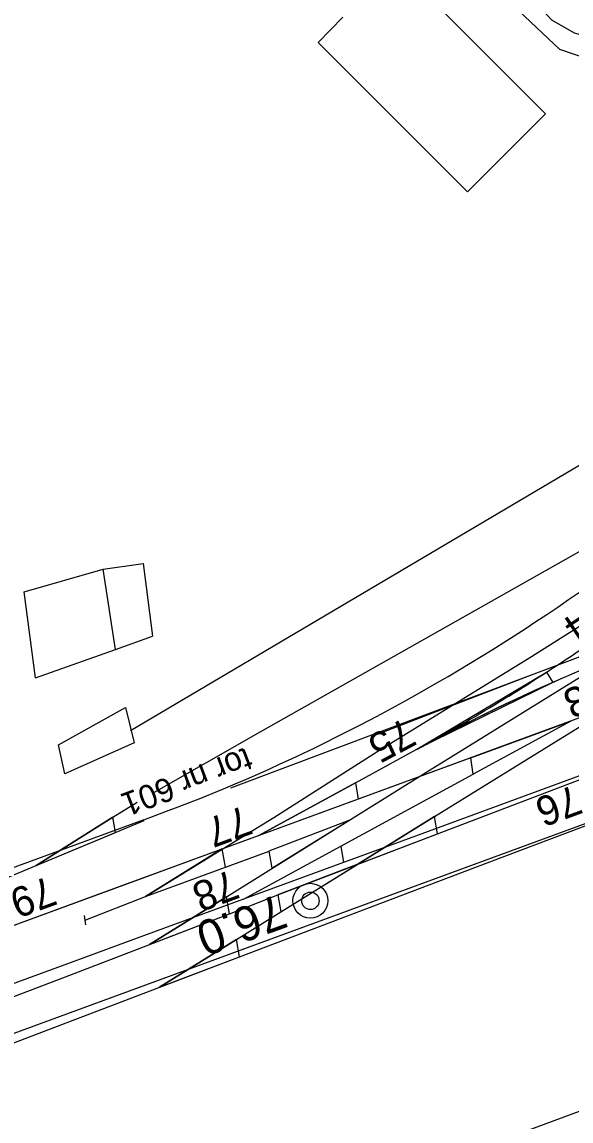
# Model space of a CAD drawing. Extents: x 6541740 to 6566395, y 5525066 to 5530361.
# Drawn here: x 6553757.6 to 6553785.3, y 5525290 to 5525345.4 of the extents above; entities that cross this region are included whole.
import ezdxf

# ---------------------------------------------------------------- set-up
doc = ezdxf.new("R2010")
doc.units = 0
for name, color, linetype in [('Domyślna', 7, 'Continuous'), ('ps_wymiarowanie', 7, 'Continuous'), ('TOR_PRZEK_P-komponent', 7, 'Continuous'), ('TOR_PS_OPIS_O-opisy odwodnienia', 7, 'Continuous'), ('TOR_PS_OPIS_T-ukresy', 7, 'Continuous'), ('TOR_PS_T-rowy otwarte nieumocnione', 7, 'Continuous'), ('TOR_PS_T-wypelnienia', 7, 'Continuous'), ('TOR_RAMKI-ramka+tabelka 1', 7, 'Continuous')]:
    doc.layers.add(name, color=color, linetype=linetype)

# ---------------------------------------------------------------- blocks, each defined once
blk = doc.blocks.new('POINT_DISPLAY')
at = {"layer": 'Domyślna'}
blk.add_line((0, 0), (0, 0), dxfattribs=at)
blk = doc.blocks.new('PR_3')
at = {"layer": 'Domyślna'}
blk.add_line((-0.5, 0), (0.5, 0), dxfattribs=at)
blk.add_blockref('POINT_DISPLAY', (0, 0), dxfattribs=at)
blk = doc.blocks.new('4010_1')
at = {"layer": 'Domyślna'}
for radius in [0.75, 0.375]:
    blk.add_circle((0, 0), radius, dxfattribs=at)

msp = doc.modelspace()

# ---------------------------------------------------------------- linework, layer by layer
at = {"layer": 'ps_wymiarowanie'}
for p, q in [((6553772.787, 5525352.087), (6553784.045, 5525340.8)), ((6553772.582, 5525344.412), (6553773.823, 5525345.687)), ((6553780.106, 5525336.869), (6553772.582, 5525344.412)), ((6553784.045, 5525340.8), (6553780.106, 5525336.869)), ((6553761.728, 5525317.82), (6553763.744, 5525318.102)), ((6553763.744, 5525318.102), (6553764.225, 5525314.435)), ((6553757.753, 5525316.687), (6553761.728, 5525317.82)), ((6553762.361, 5525313.769), (6553761.728, 5525317.82)), ((6553758.325, 5525312.332), (6553757.753, 5525316.687)), ((6553762.361, 5525313.769), (6553764.225, 5525314.435)), ((6553758.325, 5525312.332), (6553762.361, 5525313.769))]:
    msp.add_line(p, q, dxfattribs=at)
at = {"layer": 'TOR_PRZEK_P-komponent'}
for p, q in [((6553872.362, 5525336.67), (6553717.321, 5525279.728)), ((6553872.362, 5525336.67), (6553717.321, 5525279.728)), ((6553872.362, 5525336.67), (6553717.321, 5525279.728)), ((6553872.362, 5525336.67), (6553773.675, 5525300.426)), ((6553829.703, 5525321.003), (6553717.321, 5525279.728)), ((6553777.561, 5525308.73), (6553784.087, 5525312.62)), ((6553790.36, 5525312.009), (6553780.271, 5525308.303)), ((6553790.901, 5525312.208), (6553780.812, 5525308.502)), ((6553800.253, 5525310.187), (6553745.901, 5525290.225)), ((6553800.253, 5525310.187), (6553745.922, 5525290.233)), ((6553793.215, 5525310.128), (6553777.493, 5525304.353)), ((6553780.271, 5525308.303), (6553785.316, 5525310.156)), ((6553774.469, 5525307.046), (6553777.561, 5525308.73)), ((6553780.271, 5525308.303), (6553774.599, 5525306.221)), ((6553780.812, 5525308.502), (6553776.297, 5525306.844)), ((6553774.469, 5525307.046), (6553769.554, 5525304.368)), ((6553773.725, 5525303.842), (6553780.401, 5525307.478)), ((6553776.297, 5525306.844), (6553766.208, 5525303.139)), ((6553774.599, 5525306.221), (6553764.51, 5525302.515)), ((6553774.599, 5525306.221), (6553769.554, 5525304.368)), ((6553789.397, 5525306.2), (6553773.675, 5525300.426)), ((6553763.778, 5525305.176), (6553754.704, 5525301.844)), ((6553777.493, 5525304.353), (6553773.854, 5525303.017)), ((6553766.208, 5525303.139), (6553763.782, 5525302.248)), ((6553773.854, 5525303.017), (6553763.765, 5525299.312)), ((6553773.854, 5525303.017), (6553768.81, 5525301.164)), ((6553763.782, 5525302.248), (6553745.413, 5525295.501)), ((6553763.782, 5525302.248), (6553751.995, 5525297.919)), ((6553763.782, 5525302.248), (6553753.693, 5525298.543)), ((6553764.51, 5525302.515), (6553762.569, 5525301.802)), ((6553762.569, 5525301.802), (6553752.48, 5525298.097)), ((6553773.675, 5525300.426), (6553717.321, 5525279.728)), ((6553763.765, 5525299.312), (6553760.127, 5525297.975)), ((6553760.127, 5525297.975), (6553750.038, 5525294.27))]:
    msp.add_line(p, q, dxfattribs=at)
for points in [[(6553784.087, 5525312.62), (6553784.412, 5525312.105), (6553777.561, 5525308.73)], [(6553785.316, 5525310.156), (6553780.401, 5525307.478), (6553780.271, 5525308.303)], [(6553769.554, 5525304.368), (6553774.469, 5525307.046), (6553774.599, 5525306.221)], [(6553768.81, 5525301.164), (6553773.725, 5525303.842), (6553773.854, 5525303.017)]]:
    msp.add_lwpolyline(points, dxfattribs=at)
for centre, major_axis, start_param, end_param in [((6553725.498, 5525594.217), (15.924, -293.602), 0.151021, 0.404759), ((6553726.663, 5525592.32), (-15.936, 293.827), 3.435398, 3.449557), ((6553828.459, 5525025.139), (-15.936, 293.827), 0.168289, 0.238477), ((6553726.663, 5525592.32), (-15.936, 293.827), 3.38007, 3.435398), ((6553828.459, 5525025.139), (-15.936, 293.827), 0.183149, 0.238477)]:
    msp.add_ellipse(centre, major_axis=major_axis, ratio=0.510219, start_param=start_param, end_param=end_param, dxfattribs=at)
at = {"layer": 'TOR_PS_OPIS_T-ukresy'}
msp.add_lwpolyline([(6553783.474, 5525312.536), (6553786.064, 5525313.519), (6553794.114, 5525316.585), (6553796.691, 5525317.546), (6553804.74, 5525320.564), (6553807.614, 5525321.602), (6553815.668, 5525324.645), (6553823.731, 5525327.624), (6553828.251, 5525329.318), (6553835.334, 5525331.968), (6553842.266, 5525334.565)], dxfattribs=at)
at = {"layer": 'TOR_PS_T-rowy otwarte nieumocnione'}
for points in [[(6553810.386, 5525337.562), (6553806.466, 5525335.245), (6553798.261, 5525330.455), (6553763.115, 5525309.66)], [(6553764.075, 5525298.879), (6553767.952, 5525301.289), (6553778.006, 5525307.56), (6553793.97, 5525317.443), (6553800.236, 5525321.287), (6553807.184, 5525325.574), (6553814.056, 5525329.688), (6553821.842, 5525334.342)], [(6553783.474, 5525312.536), (6553786.064, 5525313.519), (6553794.114, 5525316.585), (6553796.691, 5525317.546), (6553804.74, 5525320.564), (6553807.614, 5525321.602), (6553815.668, 5525324.645), (6553823.731, 5525327.624), (6553828.251, 5525329.318), (6553835.334, 5525331.968), (6553842.266, 5525334.565)], [(6553764.579, 5525296.722), (6553768.455, 5525299.128), (6553770.696, 5525300.524), (6553778.446, 5525305.337), (6553783.071, 5525308.198), (6553789.848, 5525312.393), (6553796.836, 5525316.678), (6553804.601, 5525321.437), (6553812.369, 5525326.198), (6553822.296, 5525332.32)], [(6553753.115, 5525294.689), (6553760.049, 5525297.336), (6553768.098, 5525300.418), (6553770.548, 5525301.39), (6553778.594, 5525304.47), (6553785.526, 5525307.105), (6553792.472, 5525309.722), (6553799.515, 5525312.371), (6553806.763, 5525315.1), (6553813.9, 5525317.789), (6553820.647, 5525320.313), (6553826.355, 5525322.397), (6553829.133, 5525323.373), (6553831.577, 5525324.214), (6553833.844, 5525324.993), (6553836.577, 5525325.899), (6553839.272, 5525326.768), (6553841.921, 5525327.609)], [(6553764.324, 5525306.572), (6553769.684, 5525309.632), (6553799.025, 5525326.216)], [(6553717.491, 5525279.265), (6553722.324, 5525280.959), (6553729.45, 5525283.485), (6553736.346, 5525285.992), (6553743.298, 5525288.641), (6553751.353, 5525291.684), (6553753.508, 5525292.502), (6553760.565, 5525295.193), (6553768.602, 5525298.255), (6553780.473, 5525302.767), (6553787.423, 5525305.388), (6553794.395, 5525308.012), (6553801.209, 5525310.59), (6553807.288, 5525312.878), (6553820.952, 5525318.032), (6553827.584, 5525320.508), (6553829.995, 5525321.368), (6553832.415, 5525322.202), (6553834.746, 5525322.989), (6553840.952, 5525324.967)], [(6553783.339, 5525313.414), (6553799.416, 5525323.582)], [(6553775.586, 5525308.635), (6553783.339, 5525313.414)], [(6553768.176, 5525306.785), (6553783.474, 5525312.536)], [(6553775.431, 5525309.451), (6553783.474, 5525312.536)], [(6553763.866, 5525301.301), (6553767.729, 5525303.693), (6553770.347, 5525305.295), (6553775.586, 5525308.635)], [(6553758.35, 5525302.859), (6553762.216, 5525305.31), (6553763.452, 5525306.064)], [(6553727.593, 5525290.823), (6553743.085, 5525296.486), (6553758.35, 5525302.859), (6553763.794, 5525305.132)], [(6553763.866, 5525301.301), (6553770.111, 5525303.595)], [(6553760.794, 5525300.102), (6553760.852, 5525300.125), (6553763.866, 5525301.301)]]:
    msp.add_lwpolyline(points, dxfattribs=at)
for points in [[(6553759.485, 5525308.963), (6553762.866, 5525310.839), (6553763.299, 5525309.064), (6553759.802, 5525307.496)], [(6553758.35, 5525302.859), (6553762.353, 5525304.531), (6553762.216, 5525305.31)], [(6553774.571, 5525302.93), (6553778.594, 5525304.47), (6553778.446, 5525305.337)], [(6553774.12, 5525305.137), (6553770.097, 5525303.597), (6553770.245, 5525302.73)], [(6553763.866, 5525301.301), (6553767.897, 5525302.782), (6553767.744, 5525303.702)], [(6553774.571, 5525302.93), (6553770.548, 5525301.39), (6553770.696, 5525300.524)], [(6553764.076, 5525298.878), (6553768.098, 5525300.418), (6553767.951, 5525301.29)], [(6553764.579, 5525296.722), (6553768.602, 5525298.255), (6553768.455, 5525299.128)]]:
    msp.add_lwpolyline(points, close=True, dxfattribs=at)
at = {"layer": 'TOR_PS_T-wypelnienia'}
for points in [[(6553778.769, 5525352.44), (6553781.242, 5525348.962), (6553784.35, 5525345.549), (6553785.492, 5525344.891), (6553786.757, 5525344.542), (6553788.317, 5525344.721), (6553789.543, 5525345.268), (6553790.286, 5525345.904)], [(6553790.536, 5525344.176), (6553787.979, 5525343.558), (6553786.304, 5525343.538), (6553784.764, 5525344.059), (6553782.697, 5525346.007), (6553780.537, 5525348.492), (6553778.079, 5525351.581)], [(6553776.148, 5525282.82), (6553776.311, 5525282.833), (6553775.998, 5525286.807), (6553778.215, 5525287.554), (6553783.168, 5525289.511), (6553789.845, 5525291.976), (6553796.891, 5525294.722), (6553801.116, 5525296.35), (6553805.217, 5525297.938), (6553808.105, 5525299.108), (6553814.604, 5525301.725), (6553814.779, 5525300.467)]]:
    msp.add_lwpolyline(points, dxfattribs=at)

# ---------------------------------------------------------------- block references
at = {"layer": 'TOR_PS_T-rowy otwarte nieumocnione', "xscale": 0.48444493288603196, "yscale": 0.25293111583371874, "rotation": -81.70044862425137}
msp.add_blockref('PR_3', (6553760.813, 5525300.11), dxfattribs=at)
at = {"layer": 'TOR_RAMKI-ramka+tabelka 1', "xscale": 1.175388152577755, "yscale": 1.1753881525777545, "rotation": -7.7666346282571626}
msp.add_blockref('4010_1', (6553772.188, 5525301.085), dxfattribs=at)

# ---------------------------------------------------------------- texts
at = {"layer": 'TOR_PS_OPIS_O-opisy odwodnienia'}
for s, height, rotation, p in [('74', 1.5, 213.8308, (6553786.66, 5525316.438)), ('73', 1.5, 200.1668, (6553786.912, 5525312.427)), ('75', 1.5, 208.0825, (6553776.935, 5525310.351)), ('tor nr 601', 1.2, 200.6549, (6553768.958, 5525308.859)), ('76', 1.5, 200.1668, (6553785.506, 5525306.961)), ('77', 1.5, 200.1668, (6553768.864, 5525305.921)), ('78', 1.5, 200.1668, (6553768.2, 5525302.677)), ('79', 1.5, 200.1668, (6553758.995, 5525302.353))]:
    msp.add_text(s, height=height, rotation=rotation, dxfattribs=at).set_placement(p)
at = {"layer": 'TOR_RAMKI-ramka+tabelka 1'}
msp.add_text('76.0', height=1.7465, rotation=199.9052, dxfattribs=at).set_placement((6553770.559, 5525301.449))

doc.saveas('drawing.dxf')
